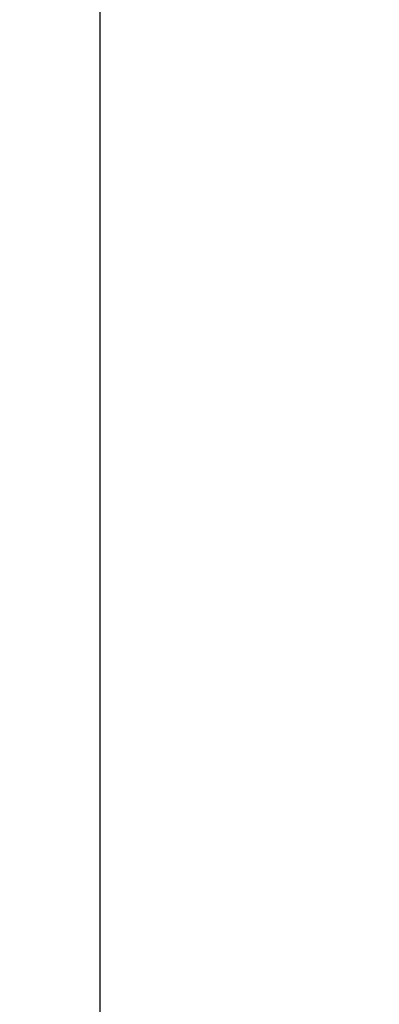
# Model space of a CAD drawing. Header units: millimetres. Extents: x -505 to 505, y 0 to 800.
# Tile 584 of 656: x -151.672 to -151.416, y 344.028 to 344.729. Entities that reach past the tile are written whole.
import ezdxf

# ---------------------------------------------------------------- set-up
doc = ezdxf.new("R2010")
doc.units = ezdxf.units.MM
doc.header["$MEASUREMENT"] = 0
doc.layers.add('IGES level 1', color=255, linetype='Continuous')
doc.layers.add('IGES level 12', color=255, linetype='Continuous')

msp = doc.modelspace()

# ---------------------------------------------------------------- linework, layer by layer
at = {"layer": 'IGES level 1'}
for points in [[(-191.18584, 355.97947, 190.25192), (20.90763, 347.21908, 21.61319), (233.00109, 338.4587, -147.02555)], [(233.00109, 338.4587, -147.02555), (20.90763, 347.21908, 21.61319), (-191.18584, 355.97947, 190.25192)], [(195.47753, 337.9529, -156.76228), (-20.80552, 346.88633, 15.20766), (-237.08857, 355.81976, 187.17759)], [(-237.08857, 355.81976, 187.17759), (-20.80552, 346.88633, 15.20766), (195.47753, 337.9529, -156.76228)]]:
    msp.add_open_spline(points, degree=2, dxfattribs=at)
at = {"layer": 'IGES level 12'}
for points in [[(-233.00109, 338.4587, -147.02555), (-128.94286, 342.75676, -64.28727), (-24.88462, 347.05482, 18.45101)], [(-24.88462, 347.05482, 18.45101), (-128.94286, 342.75676, -64.28727), (-233.00109, 338.4587, -147.02555)], [(-151.61529, 346.7015, -104.00714), (-151.61529, 343.70553, -103.8515), (-151.61529, 340.70957, -103.69587)], [(0, 346.02697, -1.33513), (-97.73877, 341.98994, -79.0487), (-195.47753, 337.9529, -156.76228)], [(-195.47753, 337.9529, -156.76228), (-97.73877, 341.98994, -79.0487), (0, 346.02697, -1.33513)]]:
    msp.add_open_spline(points, degree=2, dxfattribs=at)

doc.saveas('drawing.dxf')
